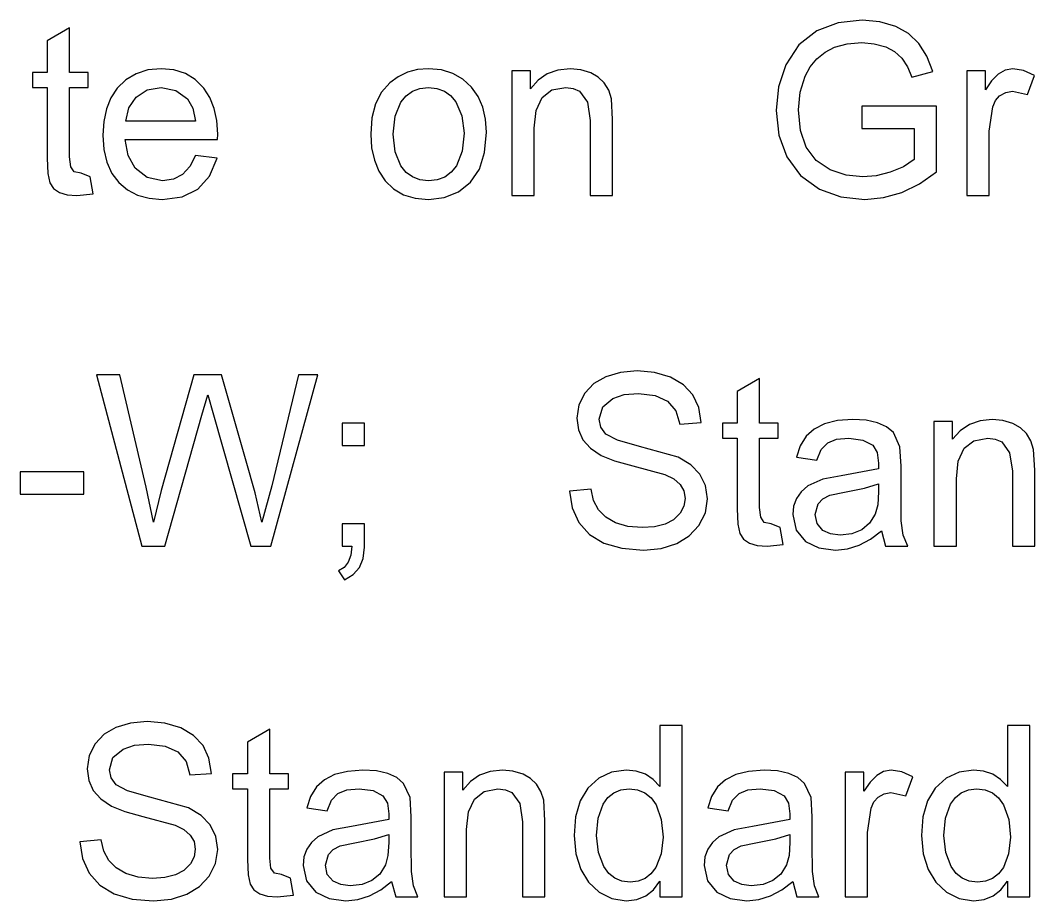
# Model space of a CAD drawing. Extents: x 1001568 to 1002149, y 1840825 to 1841423.
# Drawn here: x 1002014.43 to 1002016.358, y 1841259.018 to 1841260.692 of the extents above; entities that cross this region are included whole.
import ezdxf

# ---------------------------------------------------------------- set-up
doc = ezdxf.new("R2010")
doc.units = 0
doc.layers.add('SIGNS', color=7, linetype='Continuous')

msp = doc.modelspace()

# ---------------------------------------------------------------- linework, layer by layer
at = {"layer": 'SIGNS'}
for points in [[(1002016.0299, 1841260.4863), (1002016.1292, 1841260.4863), (1002016.1292, 1841260.4272), (1002016.109, 1841260.4136), (1002016.0834, 1841260.403), (1002016.0568, 1841260.3962), (1002016.0318, 1841260.3941), (1002015.9997, 1841260.3977), (1002015.9694, 1841260.408), (1002015.9429, 1841260.4257), (1002015.924, 1841260.4507), (1002015.9129, 1841260.4827), (1002015.9093, 1841260.5219), (1002015.9125, 1841260.5556), (1002015.922, 1841260.5859), (1002015.9317, 1841260.6038), (1002015.9444, 1841260.619), (1002015.9597, 1841260.6312), (1002015.9779, 1841260.6406), (1002016.002, 1841260.6472), (1002016.0297, 1841260.6495), (1002016.0534, 1841260.6473), (1002016.0751, 1841260.6414), (1002016.0916, 1841260.6324), (1002016.1056, 1841260.6199), (1002016.1167, 1841260.6036), (1002016.1251, 1841260.5836), (1002016.1644, 1841260.5944), (1002016.1536, 1841260.6239), (1002016.1384, 1841260.6481), (1002016.1187, 1841260.6668), (1002016.0946, 1841260.6804), (1002016.064, 1841260.689), (1002016.0306, 1841260.692), (1002015.9845, 1841260.6869), (1002015.9442, 1841260.6718), (1002015.9102, 1841260.6452), (1002015.8853, 1841260.6071), (1002015.8713, 1841260.5656), (1002015.8668, 1841260.5202), (1002015.8718, 1841260.4737), (1002015.8871, 1841260.4324), (1002015.913, 1841260.3968), (1002015.9491, 1841260.3709), (1002015.9896, 1841260.3564), (1002016.0352, 1841260.3516), (1002016.0708, 1841260.3548), (1002016.1055, 1841260.3647), (1002016.1391, 1841260.3811), (1002016.1717, 1841260.4041), (1002016.1717, 1841260.5289), (1002016.0299, 1841260.5289)], [(1002014.5624, 1841260.3946), (1002014.5454, 1841260.4012), (1002014.532, 1841260.404), (1002014.5255, 1841260.4137), (1002014.5234, 1841260.4325), (1002014.5234, 1841260.5643), (1002014.5588, 1841260.5643), (1002014.5588, 1841260.5927), (1002014.5234, 1841260.5927), (1002014.5234, 1841260.6778), (1002014.4808, 1841260.653), (1002014.4808, 1841260.5927), (1002014.4525, 1841260.5927), (1002014.4525, 1841260.5643), (1002014.4808, 1841260.5643), (1002014.4808, 1841260.43), (1002014.482, 1841260.4006), (1002014.4858, 1841260.3833), (1002014.493, 1841260.3723), (1002014.5041, 1841260.3645), (1002014.5188, 1841260.36), (1002014.5373, 1841260.3587), (1002014.568, 1841260.362)], [(1002015.3644, 1841260.3587), (1002015.4069, 1841260.3587), (1002015.4069, 1841260.487), (1002015.4106, 1841260.5208), (1002015.4218, 1841260.545), (1002015.4404, 1841260.5595), (1002015.4666, 1841260.5643), (1002015.4807, 1841260.5625), (1002015.4931, 1841260.557), (1002015.5082, 1841260.5365), (1002015.5133, 1841260.5015), (1002015.5133, 1841260.3587), (1002015.5559, 1841260.3587), (1002015.5559, 1841260.5036), (1002015.5536, 1841260.5425), (1002015.5484, 1841260.559), (1002015.54, 1841260.5729), (1002015.5286, 1841260.5838), (1002015.5142, 1841260.592), (1002015.4951, 1841260.5978), (1002015.4751, 1841260.5998), (1002015.4519, 1841260.5973), (1002015.4317, 1841260.5902), (1002015.4142, 1841260.5783), (1002015.3998, 1841260.562), (1002015.3998, 1841260.5957), (1002015.3644, 1841260.5957)], [(1002016.2294, 1841260.3587), (1002016.2719, 1841260.3587), (1002016.2719, 1841260.4813), (1002016.2785, 1841260.5277), (1002016.2838, 1841260.5393), (1002016.2916, 1841260.5482), (1002016.3034, 1841260.5549), (1002016.316, 1841260.5573), (1002016.3446, 1841260.5508), (1002016.3581, 1841260.5872), (1002016.337, 1841260.5966), (1002016.3166, 1841260.5998), (1002016.3024, 1841260.5973), (1002016.2891, 1841260.5897), (1002016.2765, 1841260.5772), (1002016.2648, 1841260.5598), (1002016.2648, 1841260.5957), (1002016.2294, 1841260.5957)], [(1002014.6605, 1841259.692), (1002014.7042, 1841259.692), (1002014.7748, 1841259.9415), (1002014.786, 1841259.98), (1002014.7969, 1841259.9419), (1002014.868, 1841259.692), (1002014.9057, 1841259.692), (1002014.9955, 1841260.0182), (1002014.9586, 1841260.0182), (1002014.9079, 1841259.8069), (1002014.8887, 1841259.7378), (1002014.8764, 1841259.7938), (1002014.8588, 1841259.8536), (1002014.8119, 1841260.0182), (1002014.7597, 1841260.0182), (1002014.6974, 1841259.7983), (1002014.6827, 1841259.7378), (1002014.6689, 1841259.8045), (1002014.6191, 1841260.0182), (1002014.5747, 1841260.0182)], [(1002015.4738, 1841259.797), (1002015.4789, 1841259.765), (1002015.4918, 1841259.7374), (1002015.5122, 1841259.7144), (1002015.5394, 1841259.698), (1002015.5734, 1841259.6882), (1002015.6143, 1841259.6849), (1002015.648, 1841259.688), (1002015.6777, 1841259.6976), (1002015.7015, 1841259.712), (1002015.72, 1841259.7315), (1002015.7322, 1841259.7555), (1002015.7362, 1841259.7821), (1002015.7326, 1841259.8073), (1002015.722, 1841259.829), (1002015.7046, 1841259.8469), (1002015.6806, 1841259.8615), (1002015.6071, 1841259.8818), (1002015.565, 1841259.894), (1002015.5432, 1841259.9053), (1002015.5335, 1841259.9183), (1002015.5305, 1841259.934), (1002015.537, 1841259.9571), (1002015.5561, 1841259.9732), (1002015.578, 1841259.9805), (1002015.6048, 1841259.9828), (1002015.6366, 1841259.9789), (1002015.6604, 1841259.9679), (1002015.6761, 1841259.9496), (1002015.6835, 1841259.924), (1002015.7245, 1841259.9271), (1002015.7197, 1841259.9559), (1002015.7084, 1841259.98), (1002015.6905, 1841259.9991), (1002015.666, 1841260.0135), (1002015.6358, 1841260.0225), (1002015.6024, 1841260.0253), (1002015.5707, 1841260.0225), (1002015.5427, 1841260.0142), (1002015.5202, 1841260.0013), (1002015.503, 1841259.9833), (1002015.4918, 1841259.9608), (1002015.488, 1841259.9357), (1002015.4909, 1841259.9137), (1002015.4995, 1841259.8947), (1002015.5139, 1841259.8784), (1002015.5343, 1841259.8649), (1002015.5596, 1841259.8545), (1002015.5941, 1841259.8451), (1002015.6554, 1841259.8286), (1002015.6721, 1841259.8202), (1002015.684, 1841259.8098), (1002015.6912, 1841259.7973), (1002015.6937, 1841259.7828), (1002015.6912, 1841259.768), (1002015.6842, 1841259.7547), (1002015.6719, 1841259.7426), (1002015.6559, 1841259.7341), (1002015.6358, 1841259.729), (1002015.612, 1841259.7275), (1002015.585, 1841259.7299), (1002015.5616, 1841259.7368), (1002015.5431, 1841259.7472), (1002015.5291, 1841259.7614), (1002015.5197, 1841259.7792), (1002015.5148, 1841259.8007)], [(1002015.8744, 1841259.7279), (1002015.8575, 1841259.7345), (1002015.844, 1841259.7373), (1002015.8375, 1841259.7471), (1002015.8354, 1841259.7658), (1002015.8354, 1841259.8977), (1002015.8708, 1841259.8977), (1002015.8708, 1841259.926), (1002015.8354, 1841259.926), (1002015.8354, 1841260.0112), (1002015.7928, 1841259.9863), (1002015.7928, 1841259.926), (1002015.7645, 1841259.926), (1002015.7645, 1841259.8977), (1002015.7928, 1841259.8977), (1002015.7928, 1841259.7634), (1002015.7941, 1841259.7339), (1002015.7978, 1841259.7166), (1002015.805, 1841259.7056), (1002015.8161, 1841259.6979), (1002015.8308, 1841259.6933), (1002015.8494, 1841259.692), (1002015.88, 1841259.6953)], [(1002015.0415, 1841259.8835), (1002015.0841, 1841259.8835), (1002015.0841, 1841259.926), (1002015.0415, 1841259.926)], [(1002016.1669, 1841259.692), (1002016.2095, 1841259.692), (1002016.2095, 1841259.8203), (1002016.2131, 1841259.8541), (1002016.2243, 1841259.8783), (1002016.2429, 1841259.8928), (1002016.2691, 1841259.8977), (1002016.2833, 1841259.8958), (1002016.2956, 1841259.8903), (1002016.3108, 1841259.8699), (1002016.3159, 1841259.8348), (1002016.3159, 1841259.692), (1002016.3584, 1841259.692), (1002016.3584, 1841259.837), (1002016.3562, 1841259.8759), (1002016.3509, 1841259.8923), (1002016.3426, 1841259.9062), (1002016.3312, 1841259.9172), (1002016.3168, 1841259.9254), (1002016.2977, 1841259.9312), (1002016.2776, 1841259.9332), (1002016.2545, 1841259.9306), (1002016.2342, 1841259.9235), (1002016.2168, 1841259.9116), (1002016.2024, 1841259.8954), (1002016.2024, 1841259.929), (1002016.1669, 1841259.929)], [(1002014.4296, 1841259.7913), (1002014.5501, 1841259.7913), (1002014.5501, 1841259.8338), (1002014.4296, 1841259.8338)], [(1002015.0415, 1841259.692), (1002015.0599, 1841259.692), (1002015.0578, 1841259.6753), (1002015.053, 1841259.6619), (1002015.0451, 1841259.6518), (1002015.0344, 1841259.6452), (1002015.0458, 1841259.6282), (1002015.0625, 1841259.6381), (1002015.0744, 1841259.6517), (1002015.0816, 1841259.6691), (1002015.0841, 1841259.6905), (1002015.0841, 1841259.7345), (1002015.0415, 1841259.7345)], [(1002014.5425, 1841259.1304), (1002014.5476, 1841259.0984), (1002014.5605, 1841259.0708), (1002014.5809, 1841259.0477), (1002014.6082, 1841259.0313), (1002014.6422, 1841259.0215), (1002014.6831, 1841259.0183), (1002014.7168, 1841259.0214), (1002014.7464, 1841259.0309), (1002014.7703, 1841259.0454), (1002014.7888, 1841259.0648), (1002014.8009, 1841259.0888), (1002014.8049, 1841259.1154), (1002014.8013, 1841259.1406), (1002014.7908, 1841259.1623), (1002014.7734, 1841259.1803), (1002014.7493, 1841259.1948), (1002014.6759, 1841259.2152), (1002014.6337, 1841259.2273), (1002014.6119, 1841259.2387), (1002014.6023, 1841259.2516), (1002014.5993, 1841259.2673), (1002014.6057, 1841259.2904), (1002014.6249, 1841259.3066), (1002014.6467, 1841259.3138), (1002014.6735, 1841259.3161), (1002014.7053, 1841259.3122), (1002014.7292, 1841259.3013), (1002014.7448, 1841259.2829), (1002014.7522, 1841259.2573), (1002014.7932, 1841259.2604), (1002014.7884, 1841259.2892), (1002014.7771, 1841259.3134), (1002014.7592, 1841259.3324), (1002014.7347, 1841259.3468), (1002014.7045, 1841259.3558), (1002014.6711, 1841259.3587), (1002014.6394, 1841259.3558), (1002014.6114, 1841259.3476), (1002014.5889, 1841259.3346), (1002014.5718, 1841259.3167), (1002014.5605, 1841259.2942), (1002014.5567, 1841259.269), (1002014.5596, 1841259.2471), (1002014.5682, 1841259.228), (1002014.5826, 1841259.2117), (1002014.603, 1841259.1982), (1002014.6283, 1841259.1878), (1002014.6629, 1841259.1785), (1002014.7242, 1841259.162), (1002014.7408, 1841259.1535), (1002014.7528, 1841259.1431), (1002014.76, 1841259.1306), (1002014.7624, 1841259.1161), (1002014.76, 1841259.1014), (1002014.753, 1841259.0881), (1002014.7407, 1841259.076), (1002014.7246, 1841259.0674), (1002014.7045, 1841259.0623), (1002014.6807, 1841259.0608), (1002014.6537, 1841259.0632), (1002014.6303, 1841259.0701), (1002014.6118, 1841259.0805), (1002014.5978, 1841259.0947), (1002014.5884, 1841259.1126), (1002014.5835, 1841259.134)], [(1002014.9431, 1841259.0612), (1002014.9262, 1841259.0679), (1002014.9128, 1841259.0706), (1002014.9062, 1841259.0804), (1002014.9041, 1841259.0991), (1002014.9041, 1841259.231), (1002014.9396, 1841259.231), (1002014.9396, 1841259.2594), (1002014.9041, 1841259.2594), (1002014.9041, 1841259.3445), (1002014.8616, 1841259.3197), (1002014.8616, 1841259.2594), (1002014.8332, 1841259.2594), (1002014.8332, 1841259.231), (1002014.8616, 1841259.231), (1002014.8616, 1841259.0967), (1002014.8628, 1841259.0672), (1002014.8666, 1841259.0499), (1002014.8738, 1841259.0389), (1002014.8848, 1841259.0312), (1002014.8996, 1841259.0267), (1002014.9181, 1841259.0254), (1002014.9488, 1841259.0287)], [(1002015.2357, 1841259.0254), (1002015.2782, 1841259.0254), (1002015.2782, 1841259.1537), (1002015.2819, 1841259.1875), (1002015.293, 1841259.2116), (1002015.3117, 1841259.2261), (1002015.3378, 1841259.231), (1002015.352, 1841259.2291), (1002015.3643, 1841259.2237), (1002015.3795, 1841259.2032), (1002015.3846, 1841259.1682), (1002015.3846, 1841259.0254), (1002015.4272, 1841259.0254), (1002015.4272, 1841259.1703), (1002015.4249, 1841259.2092), (1002015.4196, 1841259.2257), (1002015.4113, 1841259.2396), (1002015.3999, 1841259.2505), (1002015.3855, 1841259.2587), (1002015.3664, 1841259.2645), (1002015.3464, 1841259.2665), (1002015.3232, 1841259.2639), (1002015.3029, 1841259.2568), (1002015.2855, 1841259.245), (1002015.2711, 1841259.2287), (1002015.2711, 1841259.2624), (1002015.2357, 1841259.2624)], [(1002015.9982, 1841259.0254), (1002016.0408, 1841259.0254), (1002016.0408, 1841259.148), (1002016.0473, 1841259.1943), (1002016.0526, 1841259.206), (1002016.0605, 1841259.2149), (1002016.0723, 1841259.2216), (1002016.0849, 1841259.2239), (1002016.1135, 1841259.2175), (1002016.127, 1841259.2538), (1002016.1058, 1841259.2633), (1002016.0854, 1841259.2665), (1002016.0712, 1841259.2639), (1002016.058, 1841259.2564), (1002016.0453, 1841259.2439), (1002016.0337, 1841259.2264), (1002016.0337, 1841259.2624), (1002015.9982, 1841259.2624)]]:
    msp.add_lwpolyline(points, close=True, dxfattribs=at)
for points in [[(1002014.7625, 1841260.435), (1002014.752, 1841260.4139), (1002014.7381, 1841260.399), (1002014.7208, 1841260.39), (1002014.7003, 1841260.3871), (1002014.6706, 1841260.3929), (1002014.6479, 1841260.4107), (1002014.6346, 1841260.4347), (1002014.6291, 1841260.4651), (1002014.8048, 1841260.4651), (1002014.8051, 1841260.4758), (1002014.8034, 1841260.5014), (1002014.7984, 1841260.5245), (1002014.7901, 1841260.5451), (1002014.7785, 1841260.5632), (1002014.7624, 1841260.5792), (1002014.7435, 1841260.5906), (1002014.7217, 1841260.5975), (1002014.6972, 1841260.5998), (1002014.6719, 1841260.5975), (1002014.6496, 1841260.5905), (1002014.6302, 1841260.579), (1002014.6138, 1841260.5629), (1002014.6018, 1841260.5445), (1002014.5933, 1841260.5236), (1002014.5882, 1841260.4998), (1002014.5865, 1841260.4737), (1002014.5884, 1841260.4461), (1002014.5941, 1841260.422), (1002014.6035, 1841260.401), (1002014.6169, 1841260.3835), (1002014.6334, 1841260.3695), (1002014.6527, 1841260.3595), (1002014.6746, 1841260.3536), (1002014.6994, 1841260.3516), (1002014.7374, 1841260.3565), (1002014.7674, 1841260.3711), (1002014.7894, 1841260.3955), (1002014.8037, 1841260.4298), (1002014.7625, 1841260.435)], [(1002015.096, 1841260.4757), (1002015.0977, 1841260.4493), (1002015.1028, 1841260.4258), (1002015.1112, 1841260.405), (1002015.1231, 1841260.3871), (1002015.1391, 1841260.3714), (1002015.1584, 1841260.3603), (1002015.1806, 1841260.3537), (1002015.206, 1841260.3516), (1002015.2354, 1841260.3553), (1002015.2625, 1841260.3661), (1002015.2858, 1841260.3843), (1002015.3025, 1841260.4092), (1002015.3124, 1841260.4407), (1002015.3159, 1841260.479), (1002015.3141, 1841260.5042), (1002015.3088, 1841260.527), (1002015.2999, 1841260.5473), (1002015.2876, 1841260.5651), (1002015.2712, 1841260.5802), (1002015.2523, 1841260.591), (1002015.2304, 1841260.5976), (1002015.206, 1841260.5998), (1002015.1849, 1841260.5982), (1002015.1656, 1841260.5931), (1002015.148, 1841260.5848), (1002015.1323, 1841260.5734), (1002015.1163, 1841260.5553), (1002015.105, 1841260.533), (1002015.0982, 1841260.5064), (1002015.096, 1841260.4757)], [(1002014.6303, 1841260.5005), (1002014.6362, 1841260.5257), (1002014.6499, 1841260.5459), (1002014.6711, 1841260.5598), (1002014.6977, 1841260.5643), (1002014.7254, 1841260.5588), (1002014.7474, 1841260.5426), (1002014.7574, 1841260.525), (1002014.7626, 1841260.5005), (1002014.6303, 1841260.5005)], [(1002015.1386, 1841260.4758), (1002015.1422, 1841260.5095), (1002015.1534, 1841260.5364), (1002015.1633, 1841260.5486), (1002015.1754, 1841260.5574), (1002015.1896, 1841260.5626), (1002015.206, 1841260.5643), (1002015.2219, 1841260.5626), (1002015.2359, 1841260.5575), (1002015.2479, 1841260.5488), (1002015.258, 1841260.5369), (1002015.2694, 1841260.5101), (1002015.2733, 1841260.4771), (1002015.2697, 1841260.4429), (1002015.2587, 1841260.4156), (1002015.2487, 1841260.403), (1002015.2366, 1841260.394), (1002015.2223, 1841260.3887), (1002015.206, 1841260.3871), (1002015.1896, 1841260.3888), (1002015.1754, 1841260.3941), (1002015.1633, 1841260.4028), (1002015.1534, 1841260.415), (1002015.1422, 1841260.4418), (1002015.1386, 1841260.4758)], [(1002016.0669, 1841259.7212), (1002016.0749, 1841259.692), (1002016.1169, 1841259.692), (1002016.1084, 1841259.7134), (1002016.1044, 1841259.7402), (1002016.1042, 1841259.7909), (1002016.1042, 1841259.8442), (1002016.1022, 1841259.8809), (1002016.0897, 1841259.9081), (1002016.0769, 1841259.9191), (1002016.0597, 1841259.9269), (1002016.0382, 1841259.9316), (1002016.0125, 1841259.9332), (1002015.9832, 1841259.9309), (1002015.9586, 1841259.9248), (1002015.9392, 1841259.915), (1002015.9239, 1841259.9012), (1002015.9126, 1841259.8833), (1002015.9054, 1841259.8613), (1002015.9442, 1841259.856), (1002015.9526, 1841259.8761), (1002015.9649, 1841259.889), (1002015.9817, 1841259.8956), (1002016.0053, 1841259.8977), (1002016.0316, 1841259.8941), (1002016.0505, 1841259.8842), (1002016.0588, 1841259.8705), (1002016.0617, 1841259.8498), (1002016.0614, 1841259.8395), (1002015.9906, 1841259.8258), (1002015.9554, 1841259.8198), (1002015.9268, 1841259.8067), (1002015.9143, 1841259.7957), (1002015.9054, 1841259.7831), (1002015.9001, 1841259.7685), (1002015.8985, 1841259.7522), (1002015.9048, 1841259.7226), (1002015.9229, 1841259.7009), (1002015.948, 1841259.6889), (1002015.9796, 1841259.6849), (1002016.0025, 1841259.6873), (1002016.0248, 1841259.6941), (1002016.0462, 1841259.7054), (1002016.0669, 1841259.7212)], [(1002016.0617, 1841259.8109), (1002016.0617, 1841259.7954), (1002016.06, 1841259.7708), (1002016.0552, 1841259.7532), (1002016.0443, 1841259.7357), (1002016.0295, 1841259.7232), (1002016.0108, 1841259.7157), (1002015.9883, 1841259.7133), (1002015.9704, 1841259.7155), (1002015.9558, 1841259.7221), (1002015.9447, 1841259.7351), (1002015.9411, 1841259.7527), (1002015.9466, 1841259.7727), (1002015.9556, 1841259.7823), (1002015.9691, 1841259.7893), (1002015.9969, 1841259.795), (1002016.0346, 1841259.8023), (1002016.0617, 1841259.8109)], [(1002015.6459, 1841259.0254), (1002015.6884, 1841259.0254), (1002015.6884, 1841259.3516), (1002015.6459, 1841259.3516), (1002015.6459, 1841259.2351), (1002015.633, 1841259.2487), (1002015.6181, 1841259.2586), (1002015.6008, 1841259.2645), (1002015.5815, 1841259.2665), (1002015.5539, 1841259.2626), (1002015.5294, 1841259.2511), (1002015.5087, 1841259.2323), (1002015.4942, 1841259.208), (1002015.4854, 1841259.1778), (1002015.4827, 1841259.1421), (1002015.486, 1841259.1075), (1002015.4952, 1841259.0778), (1002015.51, 1841259.0533), (1002015.5302, 1841259.0346), (1002015.5546, 1841259.0222), (1002015.5816, 1841259.0183), (1002015.6016, 1841259.0206), (1002015.6189, 1841259.0276), (1002015.6337, 1841259.0391), (1002015.6459, 1841259.0553), (1002015.6459, 1841259.0254)], [(1002016.3064, 1841259.0254), (1002016.349, 1841259.0254), (1002016.349, 1841259.3516), (1002016.3064, 1841259.3516), (1002016.3064, 1841259.2351), (1002016.2936, 1841259.2487), (1002016.2786, 1841259.2586), (1002016.2613, 1841259.2645), (1002016.2421, 1841259.2665), (1002016.2145, 1841259.2626), (1002016.19, 1841259.2511), (1002016.1693, 1841259.2323), (1002016.1547, 1841259.208), (1002016.146, 1841259.1778), (1002016.1433, 1841259.1421), (1002016.1465, 1841259.1075), (1002016.1557, 1841259.0778), (1002016.1706, 1841259.0533), (1002016.1908, 1841259.0346), (1002016.2151, 1841259.0222), (1002016.2422, 1841259.0183), (1002016.2621, 1841259.0206), (1002016.2795, 1841259.0276), (1002016.2943, 1841259.0391), (1002016.3064, 1841259.0553), (1002016.3064, 1841259.0254)], [(1002015.1356, 1841259.0546), (1002015.1436, 1841259.0254), (1002015.1856, 1841259.0254), (1002015.1772, 1841259.0467), (1002015.1732, 1841259.0735), (1002015.173, 1841259.1242), (1002015.173, 1841259.1775), (1002015.171, 1841259.2143), (1002015.1584, 1841259.2414), (1002015.1456, 1841259.2524), (1002015.1284, 1841259.2603), (1002015.1069, 1841259.2649), (1002015.0812, 1841259.2665), (1002015.052, 1841259.2642), (1002015.0273, 1841259.2581), (1002015.008, 1841259.2483), (1002014.9927, 1841259.2345), (1002014.9814, 1841259.2166), (1002014.9742, 1841259.1947), (1002015.0129, 1841259.1893), (1002015.0214, 1841259.2094), (1002015.0336, 1841259.2224), (1002015.0504, 1841259.2289), (1002015.074, 1841259.231), (1002015.1004, 1841259.2275), (1002015.1192, 1841259.2175), (1002015.1275, 1841259.2039), (1002015.1304, 1841259.1832), (1002015.1302, 1841259.1728), (1002015.0594, 1841259.1591), (1002015.0241, 1841259.1531), (1002014.9956, 1841259.14), (1002014.983, 1841259.1291), (1002014.9742, 1841259.1164), (1002014.9688, 1841259.1018), (1002014.9673, 1841259.0855), (1002014.9735, 1841259.0559), (1002014.9917, 1841259.0342), (1002015.0167, 1841259.0222), (1002015.0483, 1841259.0183), (1002015.0712, 1841259.0206), (1002015.0935, 1841259.0274), (1002015.1149, 1841259.0387), (1002015.1356, 1841259.0546)], [(1002015.8982, 1841259.0546), (1002015.9062, 1841259.0254), (1002015.9482, 1841259.0254), (1002015.9397, 1841259.0467), (1002015.9357, 1841259.0735), (1002015.9355, 1841259.1242), (1002015.9355, 1841259.1775), (1002015.9335, 1841259.2143), (1002015.921, 1841259.2414), (1002015.9082, 1841259.2524), (1002015.891, 1841259.2603), (1002015.8695, 1841259.2649), (1002015.8438, 1841259.2665), (1002015.8145, 1841259.2642), (1002015.7899, 1841259.2581), (1002015.7705, 1841259.2483), (1002015.7552, 1841259.2345), (1002015.7439, 1841259.2166), (1002015.7367, 1841259.1947), (1002015.7755, 1841259.1893), (1002015.7839, 1841259.2094), (1002015.7962, 1841259.2224), (1002015.813, 1841259.2289), (1002015.8366, 1841259.231), (1002015.863, 1841259.2275), (1002015.8818, 1841259.2175), (1002015.8901, 1841259.2039), (1002015.893, 1841259.1832), (1002015.8927, 1841259.1728), (1002015.8219, 1841259.1591), (1002015.7867, 1841259.1531), (1002015.7581, 1841259.14), (1002015.7456, 1841259.1291), (1002015.7367, 1841259.1164), (1002015.7314, 1841259.1018), (1002015.7299, 1841259.0855), (1002015.7361, 1841259.0559), (1002015.7542, 1841259.0342), (1002015.7793, 1841259.0222), (1002015.8109, 1841259.0183), (1002015.8338, 1841259.0206), (1002015.8561, 1841259.0274), (1002015.8775, 1841259.0387), (1002015.8982, 1841259.0546)], [(1002015.5253, 1841259.1423), (1002015.5284, 1841259.1752), (1002015.538, 1841259.2015), (1002015.5469, 1841259.2144), (1002015.5582, 1841259.2236), (1002015.5717, 1841259.2291), (1002015.5875, 1841259.231), (1002015.6034, 1841259.229), (1002015.6174, 1841259.2232), (1002015.6291, 1841259.2136), (1002015.6387, 1841259.2003), (1002015.6484, 1841259.1728), (1002015.6518, 1841259.1389), (1002015.6483, 1841259.1075), (1002015.6382, 1841259.0816), (1002015.6288, 1841259.0692), (1002015.6176, 1841259.0606), (1002015.6043, 1841259.0553), (1002015.5891, 1841259.0537), (1002015.5735, 1841259.0556), (1002015.5601, 1841259.0611), (1002015.5487, 1841259.0703), (1002015.5393, 1841259.0832), (1002015.5288, 1841259.1099), (1002015.5253, 1841259.1423)], [(1002016.1859, 1841259.1423), (1002016.189, 1841259.1752), (1002016.1985, 1841259.2015), (1002016.2075, 1841259.2144), (1002016.2188, 1841259.2236), (1002016.2323, 1841259.2291), (1002016.248, 1841259.231), (1002016.264, 1841259.229), (1002016.278, 1841259.2232), (1002016.2897, 1841259.2136), (1002016.2992, 1841259.2003), (1002016.309, 1841259.1728), (1002016.3123, 1841259.1389), (1002016.3089, 1841259.1075), (1002016.2988, 1841259.0816), (1002016.2894, 1841259.0692), (1002016.2782, 1841259.0606), (1002016.2649, 1841259.0553), (1002016.2497, 1841259.0537), (1002016.2341, 1841259.0556), (1002016.2207, 1841259.0611), (1002016.2093, 1841259.0703), (1002016.1998, 1841259.0832), (1002016.1893, 1841259.1099), (1002016.1859, 1841259.1423)], [(1002015.1304, 1841259.1443), (1002015.1304, 1841259.1287), (1002015.1287, 1841259.1041), (1002015.124, 1841259.0865), (1002015.113, 1841259.069), (1002015.0983, 1841259.0566), (1002015.0795, 1841259.049), (1002015.057, 1841259.0466), (1002015.0391, 1841259.0488), (1002015.0246, 1841259.0555), (1002015.0134, 1841259.0684), (1002015.0098, 1841259.0861), (1002015.0154, 1841259.106), (1002015.0244, 1841259.1156), (1002015.0379, 1841259.1226), (1002015.0656, 1841259.1283), (1002015.1033, 1841259.1356), (1002015.1304, 1841259.1443)], [(1002015.893, 1841259.1443), (1002015.893, 1841259.1287), (1002015.8913, 1841259.1041), (1002015.8866, 1841259.0865), (1002015.8756, 1841259.069), (1002015.8608, 1841259.0566), (1002015.8421, 1841259.049), (1002015.8196, 1841259.0466), (1002015.8017, 1841259.0488), (1002015.7871, 1841259.0555), (1002015.776, 1841259.0684), (1002015.7724, 1841259.0861), (1002015.778, 1841259.106), (1002015.7869, 1841259.1156), (1002015.8005, 1841259.1226), (1002015.8282, 1841259.1283), (1002015.8659, 1841259.1356), (1002015.893, 1841259.1443)]]:
    msp.add_lwpolyline(points, dxfattribs=at)

doc.saveas('drawing.dxf')
